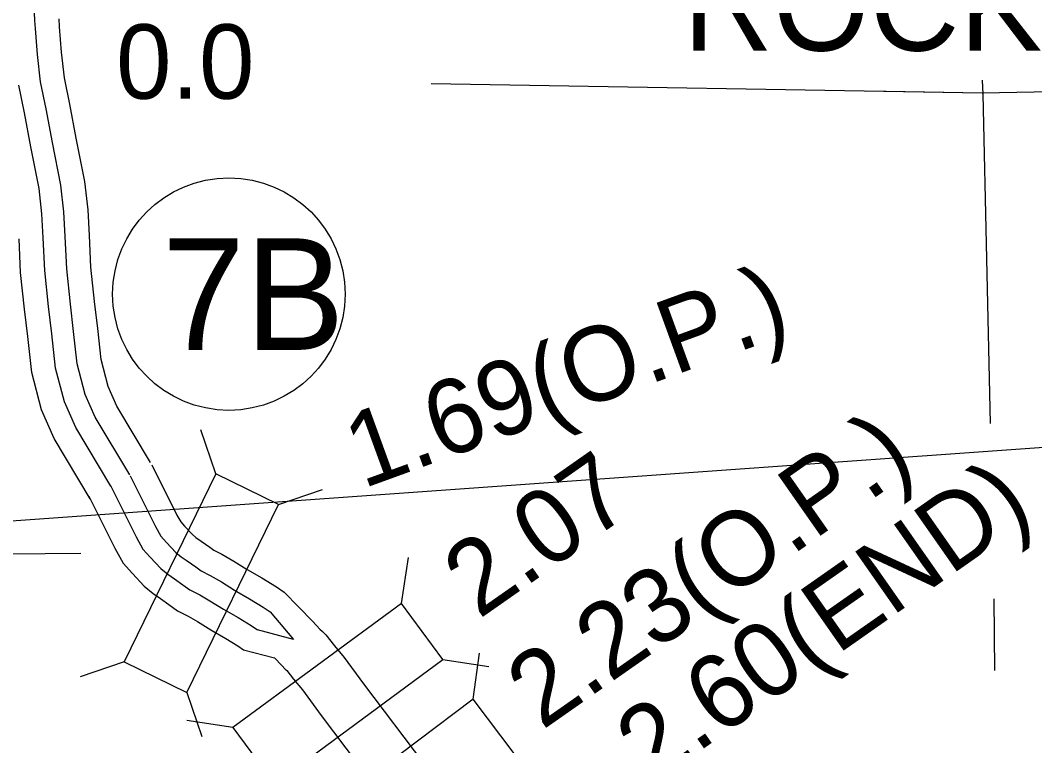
# Model space of a CAD drawing. Extents: x 22866 to 28196, y 1324810 to 1328105.
# Drawn here: x 24428 to 24619.5, y 1327018.3 to 1327155.3 of the extents above; entities that cross this region are included whole.
import ezdxf

# ---------------------------------------------------------------- set-up
doc = ezdxf.new("R2010")
doc.units = 0
for name, color, linetype in [('Default', 7, 'Continuous'), ('Level 15', 7, 'Continuous'), ('Level 20', 7, 'Continuous'), ('Level 25', 7, 'Continuous'), ('Level 27', 7, 'Continuous'), ('Level 5', 7, 'Continuous'), ('Level 58', 7, 'Continuous'), ('Level 6', 7, 'Continuous')]:
    doc.layers.add(name, color=color, linetype=linetype)

msp = doc.modelspace()

# ---------------------------------------------------------------- linework, layer by layer
at = {"layer": 'Default'}
msp.add_lwpolyline([(24324.87, 1327053.56), (24750.83, 1327083.92), (24971, 1327083.66)], dxfattribs=at)
at = {"layer": 'Level 15'}
for points in [[(24448.7, 1327069.43), (24442.17, 1327080.32), (24440.27, 1327084.6), (24438.76, 1327090.38), (24438.08, 1327096.54), (24437.47, 1327101.69), (24436.77, 1327108.32), (24436.51, 1327114.42), (24436.25, 1327119.09), (24435.67, 1327124.15), (24434.08, 1327132.17), (24432.87, 1327138.57), (24431.85, 1327143.67), (24431.26, 1327148.8), (24430.86, 1327153.7), (24430.76, 1327155.26), (24430.61, 1327158.16)], [(24448.7, 1327069.43), (24442.17, 1327080.32), (24440.27, 1327084.6), (24438.76, 1327090.38), (24438.08, 1327096.54), (24437.47, 1327101.69), (24436.77, 1327108.32), (24436.51, 1327114.42), (24436.25, 1327119.09), (24435.67, 1327124.15), (24434.08, 1327132.17), (24432.87, 1327138.57), (24431.85, 1327143.67), (24431.26, 1327148.8), (24430.86, 1327153.7), (24430.76, 1327155.26), (24430.61, 1327158.16)], [(24452.62, 1327071.78), (24446.24, 1327082.43), (24444.6, 1327086.11), (24443.27, 1327091.21), (24442.62, 1327097.06), (24442.02, 1327102.19), (24441.33, 1327108.66), (24441.07, 1327114.65), (24440.8, 1327119.48), (24440.19, 1327124.85), (24438.56, 1327133.04), (24437.36, 1327139.44), (24436.37, 1327144.38), (24435.81, 1327149.24), (24435.42, 1327154.04), (24435.32, 1327155.53)], [(24452.62, 1327071.78), (24446.24, 1327082.43), (24444.6, 1327086.11), (24443.27, 1327091.21), (24442.62, 1327097.06), (24442.02, 1327102.19), (24441.33, 1327108.66), (24441.07, 1327114.65), (24440.8, 1327119.48), (24440.19, 1327124.85), (24438.56, 1327133.04), (24437.36, 1327139.44), (24436.37, 1327144.38), (24435.81, 1327149.24), (24435.42, 1327154.04), (24435.32, 1327155.53)], [(24445.13, 1327067.29), (24438.47, 1327078.41), (24436.34, 1327083.22), (24434.67, 1327089.62), (24433.95, 1327096.07), (24433.34, 1327101.22), (24432.62, 1327108.01), (24432.36, 1327114.22), (24432.1, 1327118.73), (24431.56, 1327123.5), (24429.99, 1327131.38), (24428.79, 1327137.78), (24427.74, 1327143.02)], [(24445.13, 1327067.29), (24438.47, 1327078.41), (24436.34, 1327083.22), (24434.67, 1327089.62), (24433.95, 1327096.07), (24433.34, 1327101.22), (24432.62, 1327108.01), (24432.36, 1327114.22), (24432.1, 1327118.73), (24431.56, 1327123.5), (24429.99, 1327131.38), (24428.79, 1327137.78), (24427.74, 1327143.02)], [(24441.21, 1327064.94), (24434.41, 1327076.3), (24432.01, 1327081.71), (24430.16, 1327088.78), (24429.41, 1327095.55), (24428.8, 1327100.72), (24428.06, 1327107.67), (24427.79, 1327113.99)], [(24441.21, 1327064.94), (24434.41, 1327076.3), (24432.01, 1327081.71), (24430.16, 1327088.78), (24429.41, 1327095.55), (24428.8, 1327100.72), (24428.06, 1327107.67), (24427.79, 1327113.99)], [(24452.87, 1327071.32), (24457.58, 1327061.84), (24458.31, 1327060.56), (24459.01, 1327059.76), (24460.49, 1327058.18), (24461.16, 1327057.65), (24462.17, 1327056.92), (24463.78, 1327055.78), (24464.53, 1327055.25), (24466.05, 1327054.5), (24468.34, 1327053.14), (24470.83, 1327051.6), (24473.59, 1327050), (24476.36, 1327048.33), (24477.8, 1327047.31)], [(24452.87, 1327071.32), (24457.58, 1327061.84), (24458.31, 1327060.56), (24459.01, 1327059.76), (24460.49, 1327058.18), (24461.16, 1327057.65), (24462.17, 1327056.92), (24463.78, 1327055.78), (24464.53, 1327055.25), (24466.05, 1327054.5), (24468.34, 1327053.14), (24470.83, 1327051.6), (24473.59, 1327050), (24476.36, 1327048.33), (24477.8, 1327047.31)], [(24448.78, 1327069.28), (24453.54, 1327059.69), (24454.57, 1327057.89), (24455.63, 1327056.69), (24457.37, 1327054.82), (24458.39, 1327054), (24459.52, 1327053.2), (24461.13, 1327052.06), (24462.17, 1327051.31), (24463.87, 1327050.48), (24465.97, 1327049.23), (24468.48, 1327047.68), (24471.26, 1327046.07), (24473.86, 1327044.5), (24475.17, 1327043.58)], [(24448.78, 1327069.28), (24453.54, 1327059.69), (24454.57, 1327057.89), (24455.63, 1327056.69), (24457.37, 1327054.82), (24458.39, 1327054), (24459.52, 1327053.2), (24461.13, 1327052.06), (24462.17, 1327051.31), (24463.87, 1327050.48), (24465.97, 1327049.23), (24468.48, 1327047.68), (24471.26, 1327046.07), (24473.86, 1327044.5), (24475.17, 1327043.58)], [(24445.05, 1327067.44), (24449.87, 1327057.74), (24451.17, 1327055.45), (24452.55, 1327053.9), (24454.54, 1327051.77), (24455.88, 1327050.69), (24457.11, 1327049.81), (24458.72, 1327048.67), (24460.03, 1327047.73), (24461.89, 1327046.82), (24463.82, 1327045.68), (24466.35, 1327044.11), (24469.14, 1327042.49), (24471.58, 1327041.02), (24472.77, 1327040.18)], [(24445.05, 1327067.44), (24449.87, 1327057.74), (24451.17, 1327055.45), (24452.55, 1327053.9), (24454.54, 1327051.77), (24455.88, 1327050.69), (24457.11, 1327049.81), (24458.72, 1327048.67), (24460.03, 1327047.73), (24461.89, 1327046.82), (24463.82, 1327045.68), (24466.35, 1327044.11), (24469.14, 1327042.49), (24471.58, 1327041.02), (24472.77, 1327040.18)], [(24440.96, 1327065.4), (24445.83, 1327055.59), (24447.44, 1327052.78), (24449.17, 1327050.82), (24451.42, 1327048.41), (24453.11, 1327047.05), (24454.46, 1327046.08), (24456.07, 1327044.95), (24457.68, 1327043.79), (24459.72, 1327042.8), (24461.45, 1327041.76), (24464, 1327040.19), (24466.81, 1327038.56), (24469.08, 1327037.19), (24470.13, 1327036.44)], [(24440.96, 1327065.4), (24445.83, 1327055.59), (24447.44, 1327052.78), (24449.17, 1327050.82), (24451.42, 1327048.41), (24453.11, 1327047.05), (24454.46, 1327046.08), (24456.07, 1327044.95), (24457.68, 1327043.79), (24459.72, 1327042.8), (24461.45, 1327041.76), (24464, 1327040.19), (24466.81, 1327038.56), (24469.08, 1327037.19), (24470.13, 1327036.44)], [(24477.8, 1327047.31), (24483.25, 1327041.76)], [(24477.8, 1327047.31), (24483.25, 1327041.76)], [(24475.17, 1327043.58), (24479.61, 1327038.35), (24472.77, 1327040.18)], [(24475.17, 1327043.58), (24479.61, 1327038.35), (24472.77, 1327040.18)], [(24483.25, 1327041.76), (24484.57, 1327040.35), (24485.06, 1327039.85), (24485.66, 1327039.27), (24487.35, 1327037.19), (24489.15, 1327034.97), (24492.81, 1327030), (24515.8, 1326999.53)], [(24483.25, 1327041.76), (24484.57, 1327040.35), (24485.06, 1327039.85), (24485.66, 1327039.27), (24487.35, 1327037.19), (24489.15, 1327034.97), (24492.81, 1327030), (24515.8, 1326999.53)], [(24470.13, 1327036.44), (24475.97, 1327034.93)], [(24470.13, 1327036.44), (24475.97, 1327034.93)], [(24475.97, 1327034.93), (24477.36, 1327033.46), (24478.02, 1327032.78), (24478.3, 1327032.51), (24479.6, 1327030.91), (24481.26, 1327028.86), (24484.82, 1327024.03), (24507.72, 1326993.68)], [(24475.97, 1327034.93), (24477.36, 1327033.46), (24478.02, 1327032.78), (24478.3, 1327032.51), (24479.6, 1327030.91), (24481.26, 1327028.86), (24484.82, 1327024.03), (24507.72, 1326993.68)]]:
    msp.add_lwpolyline(points, dxfattribs=at)
at = {"layer": 'Level 20'}
for p, q in [((24464.95, 1327069.62), (24462.1, 1327077.93)), ((24464.95, 1327069.62), (24462.1, 1327077.93)), ((24476.78, 1327063.84), (24485.08, 1327066.69)), ((24476.78, 1327063.84), (24485.08, 1327066.69)), ((24499.97, 1327045.17), (24501.29, 1327053.85)), ((24499.97, 1327045.17), (24501.29, 1327053.85)), ((24447.6, 1327034.14), (24439.29, 1327031.29)), ((24447.6, 1327034.14), (24439.29, 1327031.29)), ((24507.78, 1327034.57), (24516.45, 1327033.25)), ((24507.78, 1327034.57), (24516.45, 1327033.25)), ((24513.5, 1327027.09), (24514.72, 1327035.78)), ((24513.5, 1327027.09), (24514.72, 1327035.78)), ((24459.42, 1327028.36), (24462.27, 1327020.05)), ((24459.42, 1327028.36), (24462.27, 1327020.05)), ((24468.16, 1327021.75), (24459.48, 1327023.07)), ((24468.16, 1327021.75), (24459.48, 1327023.07))]:
    msp.add_line(p, q, dxfattribs=at)
for points in [[(24459.42, 1327028.36), (24476.78, 1327063.84), (24464.95, 1327069.62), (24447.6, 1327034.14)], [(24459.42, 1327028.36), (24476.78, 1327063.84), (24464.95, 1327069.62), (24447.6, 1327034.14)], [(24499.97, 1327045.17), (24468.16, 1327021.75), (24475.97, 1327011.15), (24507.78, 1327034.57)], [(24499.97, 1327045.17), (24468.16, 1327021.75), (24475.97, 1327011.15), (24507.78, 1327034.57)], [(24489.9, 1326992.79), (24521.43, 1327016.58), (24513.5, 1327027.09), (24481.97, 1327003.3)], [(24489.9, 1326992.79), (24521.43, 1327016.58), (24513.5, 1327027.09), (24481.97, 1327003.3)]]:
    msp.add_lwpolyline(points, close=True, dxfattribs=at)
at = {"layer": 'Level 27'}
msp.add_circle((24467.39, 1327103.57), 21.94, dxfattribs=at)
msp.add_circle((24467.39, 1327103.57), 21.94, dxfattribs=at)
at = {"layer": 'Level 5'}
for points in [[(24691.31, 1327143.11), (24609.59, 1327141.54), (24505.57, 1327143.25)], [(24609.6, 1327143.95), (24609.69, 1327141.3), (24611.13, 1327079.12)], [(24609.6, 1327143.95), (24609.69, 1327141.3), (24611.13, 1327079.12)], [(24691.31, 1327143.11), (24609.59, 1327141.54), (24587.83, 1327141.89)], [(24439.44, 1327054.61), (24324.87, 1327053.56)], [(24611.78, 1327046.04), (24611.89, 1327032.52)], [(24611.78, 1327046.04), (24611.89, 1327032.52)]]:
    msp.add_lwpolyline(points, dxfattribs=at)

# ---------------------------------------------------------------- texts
at = {"layer": 'Level 25'}
msp.add_text('0.0', height=14.044, dxfattribs=at).set_placement((24446.1, 1327140.46))
msp.add_text('0.0', height=14.044, dxfattribs=at).set_placement((24446.1, 1327140.46))
msp.add_text('2.60(END)', height=14.044, rotation=35, dxfattribs=at).set_placement((24547.11, 1327010.84))
msp.add_text('2.60(END)', height=14.044, rotation=35, dxfattribs=at).set_placement((24547.11, 1327010.84))
at = {"layer": 'Level 27'}
msp.add_text('7B', height=21.066, dxfattribs=at).set_placement((24454.76, 1327093.04))
msp.add_text('7B', height=21.066, dxfattribs=at).set_placement((24454.76, 1327093.04))
at = {"layer": 'Level 58'}
for s, rotation, p in [('1.69(O.P.)', 20, (24492.65, 1327066.8)), ('1.69(O.P.)', 20, (24492.65, 1327066.8)), ('2.23(O.P.)', 35, (24526.51, 1327021.15)), ('2.23(O.P.)', 35, (24526.51, 1327021.15)), ('2.07', 35, (24514.56, 1327042.1)), ('2.07', 35, (24514.56, 1327042.1))]:
    msp.add_text(s, height=14.044, rotation=rotation, dxfattribs=at).set_placement(p)
at = {"layer": 'Level 6'}
msp.add_text('ROCKPORT', height=17.555, dxfattribs=at).set_placement((24553.11, 1327149.54))
msp.add_text('ROCKPORT', height=17.555, dxfattribs=at).set_placement((24553.11, 1327149.54))

doc.saveas('drawing.dxf')
